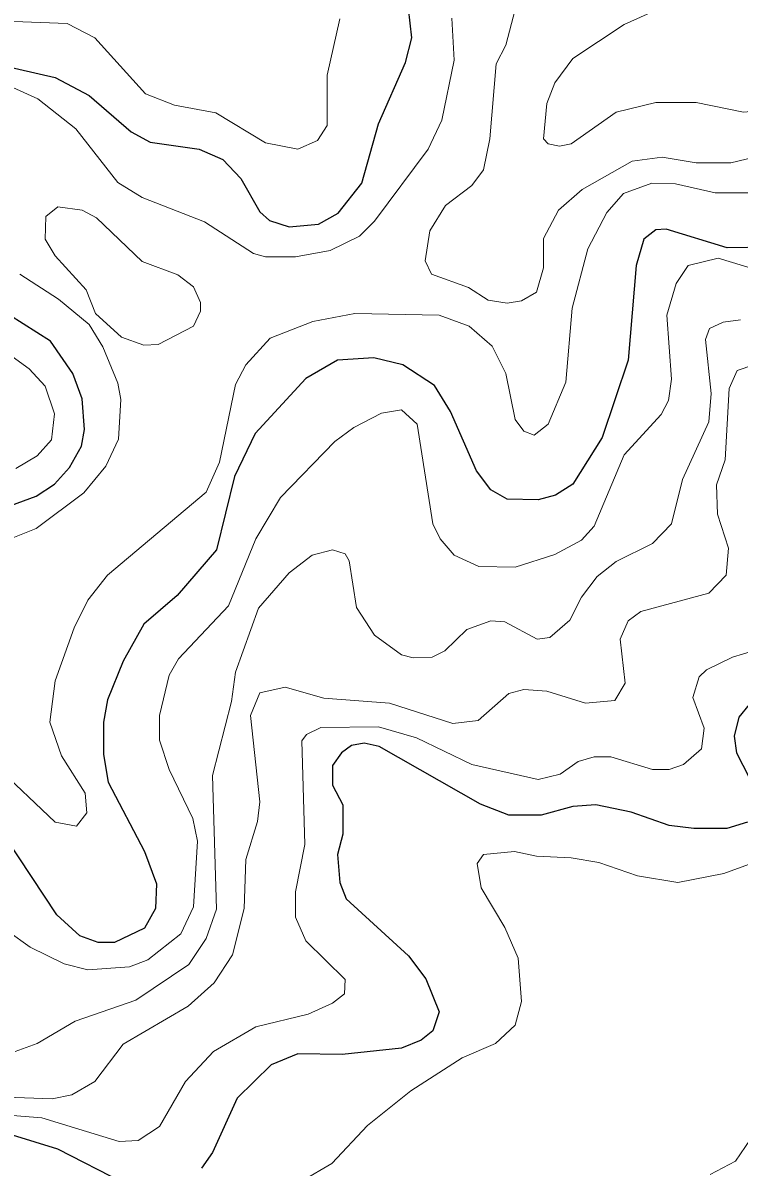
# Model space of a CAD drawing. Extents: x 577 to 602.9, y 7483.8 to 7511.6.
# Drawn here: x 598.664 to 599.385, y 7492.716 to 7493.867 of the extents above; entities that cross this region are included whole.
import ezdxf

# ---------------------------------------------------------------- set-up
doc = ezdxf.new("R2010")
doc.units = 0
doc.header["$LTSCALE"] = 0.032
doc.layers.add('1', color=7, linetype='Continuous', lineweight=25)
doc.layers.add('2', color=7, linetype='Continuous', lineweight=13)

msp = doc.modelspace()

# ---------------------------------------------------------------- linework, layer by layer
at = {"layer": '1'}
for points in [[(598.5821, 7493.8387), (598.6966, 7493.8125), (598.7308, 7493.7942), (598.773, 7493.7576), (598.7921, 7493.7473), (598.8414, 7493.7401), (598.8652, 7493.7298), (598.8835, 7493.7107), (598.9026, 7493.6773), (598.9121, 7493.6686), (598.932, 7493.6622), (598.9614, 7493.6646), (598.9813, 7493.6757), (599.0052, 7493.706), (599.0219, 7493.7656), (599.0489, 7493.8276), (599.0553, 7493.8523), (599.0521, 7493.8817)], [(599.4139, 7493.6415), (599.3727, 7493.6408), (599.3113, 7493.6598), (599.301, 7493.659), (599.289, 7493.6495), (599.2811, 7493.6233), (599.2731, 7493.5278), (599.2469, 7493.4499), (599.2175, 7493.403), (599.2, 7493.3919), (599.1825, 7493.3871), (599.1515, 7493.3879), (599.1348, 7493.3974), (599.1205, 7493.4165), (599.0942, 7493.4761), (599.0783, 7493.5024), (599.0465, 7493.5231), (599.0171, 7493.5302), (598.9805, 7493.5278), (598.9487, 7493.5095), (598.8978, 7493.4539), (598.8771, 7493.4109), (598.8588, 7493.337), (598.8191, 7493.2909), (598.7857, 7493.2622), (598.765, 7493.2249), (598.7491, 7493.1859), (598.7451, 7493.1636), (598.7451, 7493.131), (598.7499, 7493.1032), (598.7865, 7493.0332), (598.7984, 7493.0006), (598.7976, 7492.976), (598.7865, 7492.9561), (598.7563, 7492.9418), (598.7396, 7492.9418), (598.7213, 7492.9482), (598.6982, 7492.9696), (598.6473, 7493.0468)], [(598.6235, 7493.3712), (598.6775, 7493.3911), (598.6958, 7493.403), (598.7109, 7493.4197), (598.7229, 7493.4412), (598.7261, 7493.4579), (598.7237, 7493.4889), (598.7141, 7493.5143), (598.6919, 7493.5469), (598.6505, 7493.5732)], [(599.3948, 7493.1811), (599.3845, 7493.1684), (599.3797, 7493.1493), (599.3821, 7493.1326), (599.4012, 7493.0953)], [(599.3932, 7493.0627), (599.3725, 7493.0563), (599.3391, 7493.0563), (599.3145, 7493.0595), (599.2763, 7493.073), (599.2405, 7493.0802), (599.2175, 7493.0786), (599.1857, 7493.0698), (599.1531, 7493.0698), (599.1244, 7493.0809), (599.0227, 7493.139), (599.0075, 7493.1422), (598.9948, 7493.1398), (598.9845, 7493.1326), (598.9757, 7493.1199), (598.9757, 7493.1), (598.9861, 7493.0802), (598.9861, 7493.0507), (598.9805, 7493.0301), (598.9829, 7493.0022), (598.9893, 7492.9855), (599.0521, 7492.9283), (599.0696, 7492.9052), (599.0831, 7492.8718), (599.0767, 7492.8527), (599.0648, 7492.8432), (599.0449, 7492.8352), (598.9853, 7492.8289), (598.9408, 7492.8297), (598.9137, 7492.8185), (598.8795, 7492.7851), (598.8549, 7492.7303), (598.8437, 7492.7144)], [(598.7658, 7492.6993), (598.699, 7492.7335), (598.6537, 7492.7478)]]:
    msp.add_lwpolyline(points, dxfattribs=at)
at = {"layer": '2'}
for points in [[(599.6222, 7493.8745), (599.5793, 7493.8515), (599.5029, 7493.8364), (599.4759, 7493.8213), (599.456, 7493.8006), (599.4266, 7493.7807), (599.3892, 7493.7775), (599.3415, 7493.7871), (599.301, 7493.7871), (599.2612, 7493.7775), (599.2159, 7493.7457), (599.204, 7493.7433), (599.1928, 7493.7457), (599.1881, 7493.7505), (599.1912, 7493.7863), (599.1992, 7493.8069), (599.2175, 7493.8316), (599.2692, 7493.8658), (599.3153, 7493.8865)], [(599.4171, 7493.7362), (599.3765, 7493.7266), (599.3415, 7493.7266), (599.3073, 7493.7322), (599.2771, 7493.7282), (599.227, 7493.6996), (599.2032, 7493.6789), (599.1881, 7493.6503), (599.1881, 7493.6209), (599.1809, 7493.5962), (599.1658, 7493.5875), (599.1515, 7493.5851), (599.1324, 7493.5883), (599.1125, 7493.601), (599.0751, 7493.6145), (599.0688, 7493.628), (599.0735, 7493.6582), (599.0894, 7493.6837), (599.1157, 7493.7036), (599.1276, 7493.7195), (599.134, 7493.7505), (599.1403, 7493.826), (599.1499, 7493.8451), (599.1594, 7493.8809)], [(598.9829, 7493.8714), (598.9702, 7493.8149), (598.9702, 7493.764), (598.9606, 7493.7489), (598.9408, 7493.7401), (598.9081, 7493.7465), (598.8581, 7493.7767), (598.8167, 7493.7847), (598.7873, 7493.7958), (598.7364, 7493.8523), (598.7086, 7493.8666), (598.61, 7493.8706)], [(599.0958, 7493.8721), (599.0982, 7493.83), (599.0855, 7493.7696), (599.072, 7493.7401), (599.0179, 7493.6678), (599.0028, 7493.6527), (598.9734, 7493.6384), (598.9384, 7493.632), (598.9081, 7493.632), (598.8962, 7493.6352), (598.8469, 7493.667), (598.7841, 7493.6916), (598.7595, 7493.7068), (598.7173, 7493.7608), (598.6791, 7493.791), (598.6473, 7493.8054)], [(598.6362, 7493.1199), (598.6966, 7493.0627), (598.7181, 7493.0587), (598.7284, 7493.0722), (598.7268, 7493.0921), (598.703, 7493.1295), (598.6911, 7493.1636), (598.6966, 7493.205), (598.7157, 7493.2583), (598.7292, 7493.2861), (598.7491, 7493.3115), (598.8485, 7493.395), (598.862, 7493.4253), (598.8779, 7493.5032), (598.8883, 7493.5231), (598.9129, 7493.5501), (598.9559, 7493.5668), (598.998, 7493.5748), (599.0831, 7493.5732), (599.1133, 7493.562), (599.1364, 7493.5421), (599.1499, 7493.5143), (599.1594, 7493.4682), (599.1682, 7493.4563), (599.1785, 7493.4523), (599.1928, 7493.4634), (599.2103, 7493.5056), (599.2167, 7493.5803), (599.2326, 7493.64), (599.2517, 7493.6765), (599.2684, 7493.6956), (599.297, 7493.706), (599.3208, 7493.7052), (599.3606, 7493.6964), (599.4004, 7493.6964)], [(598.8358, 7492.9776), (598.8398, 7493.0436), (598.835, 7493.0666), (598.8111, 7493.1159), (598.8016, 7493.1454), (598.8016, 7493.17), (598.8111, 7493.2106), (598.8207, 7493.2273), (598.8708, 7493.2805), (598.8986, 7493.3481), (598.9233, 7493.3895), (598.9781, 7493.4459), (598.9972, 7493.4602), (599.025, 7493.4746), (599.0449, 7493.4777), (599.0608, 7493.4634), (599.0767, 7493.3632), (599.0839, 7493.3481), (599.0982, 7493.3314), (599.1228, 7493.3203), (599.1594, 7493.3195), (599.1992, 7493.3322), (599.2262, 7493.3465), (599.2389, 7493.3608), (599.2692, 7493.4324), (599.3065, 7493.473), (599.3137, 7493.4873), (599.3169, 7493.5088), (599.3121, 7493.5732), (599.3216, 7493.605), (599.3336, 7493.6233), (599.3638, 7493.6304), (599.4401, 7493.6074)], [(598.6608, 7493.6145), (598.6998, 7493.5891), (598.7308, 7493.5636), (598.7443, 7493.5414), (598.7595, 7493.5048), (598.7626, 7493.4881), (598.7602, 7493.4483), (598.7475, 7493.4213), (598.7253, 7493.3942), (598.6775, 7493.3585), (598.61, 7493.3314)], [(599.3861, 7493.5684), (599.3686, 7493.566), (599.355, 7493.5596), (599.3511, 7493.5485), (599.3566, 7493.4944), (599.3542, 7493.4658), (599.328, 7493.4078), (599.3169, 7493.3632), (599.2978, 7493.3434), (599.2612, 7493.3251), (599.2421, 7493.31), (599.2262, 7493.2893), (599.2143, 7493.2662), (599.1944, 7493.2487), (599.1817, 7493.2471), (599.1491, 7493.2646), (599.1348, 7493.2654), (599.1109, 7493.2567), (599.0887, 7493.2352), (599.0759, 7493.2288), (599.0568, 7493.2281), (599.0449, 7493.2312), (599.0179, 7493.2511), (598.9996, 7493.2789), (598.9924, 7493.3259), (598.9885, 7493.333), (598.9757, 7493.337), (598.9551, 7493.3314), (598.932, 7493.3139), (598.901, 7493.2782), (598.8779, 7493.2137), (598.874, 7493.1843), (598.8549, 7493.1096), (598.8588, 7492.9752), (598.8485, 7492.9458), (598.831, 7492.9195), (598.7777, 7492.8837), (598.7165, 7492.8623), (598.6783, 7492.84), (598.6561, 7492.8321)], [(598.6306, 7493.5477), (598.6704, 7493.5191), (598.6863, 7493.5016), (598.6958, 7493.4738), (598.6927, 7493.4475), (598.6783, 7493.4316), (598.6569, 7493.4189)], [(598.6473, 7492.7859), (598.6935, 7492.7843), (598.7133, 7492.7883), (598.7364, 7492.8018), (598.765, 7492.8392), (598.8302, 7492.8774), (598.8565, 7492.9012), (598.8748, 7492.9291), (598.8867, 7492.976), (598.8883, 7493.0253), (598.9002, 7493.0635), (598.9026, 7493.0833), (598.893, 7493.17), (598.9026, 7493.1931), (598.928, 7493.1986), (598.967, 7493.1875), (599.033, 7493.1827), (599.0966, 7493.1621), (599.1221, 7493.1652), (599.1531, 7493.1923), (599.1682, 7493.1962), (599.1912, 7493.1947), (599.2302, 7493.1827), (599.2596, 7493.1851), (599.27, 7493.2026), (599.2652, 7493.2471), (599.2731, 7493.2654), (599.2859, 7493.275), (599.3542, 7493.2933), (599.3717, 7493.3115), (599.3741, 7493.3386), (599.363, 7493.3728), (599.3622, 7493.4022), (599.3709, 7493.4276), (599.3749, 7493.4992), (599.3829, 7493.5175), (599.4155, 7493.5286)], [(599.4226, 7493.2424), (599.3781, 7493.2288), (599.3519, 7493.2161), (599.3447, 7493.209), (599.3383, 7493.1883), (599.3495, 7493.1573), (599.3471, 7493.1366), (599.3288, 7493.1207), (599.3145, 7493.1159), (599.2978, 7493.1159), (599.2556, 7493.1287), (599.2389, 7493.1287), (599.223, 7493.1239), (599.2048, 7493.1112), (599.1825, 7493.1056), (599.1157, 7493.1207), (599.06, 7493.1477), (599.0219, 7493.1589), (598.9638, 7493.1581), (598.9495, 7493.1509), (598.9447, 7493.1446), (598.9479, 7493.0404), (598.9384, 7492.9927), (598.9384, 7492.9672), (598.9487, 7492.9434), (598.9885, 7492.9044), (598.9877, 7492.8901), (598.9757, 7492.8806), (598.9511, 7492.8694), (598.8986, 7492.8567), (598.8557, 7492.8321), (598.8278, 7492.8018), (598.8016, 7492.7565), (598.7801, 7492.7422), (598.761, 7492.7414), (598.6831, 7492.7653), (598.6028, 7492.7716)], [(599.4274, 7493.0324), (599.3694, 7493.011), (599.3232, 7493.0022), (599.2827, 7493.0086), (599.2437, 7493.0221), (599.2159, 7493.0269), (599.1809, 7493.0285), (599.1586, 7493.0332), (599.1276, 7493.0301), (599.1213, 7493.0213), (599.1252, 7492.9967), (599.1491, 7492.9569), (599.1626, 7492.9259), (599.1658, 7492.8822), (599.1594, 7492.8583), (599.1395, 7492.84), (599.1061, 7492.8257), (599.0545, 7492.7923), (599.0107, 7492.7573), (598.9749, 7492.7191), (598.9153, 7492.6842)], [(598.6489, 7492.9529), (598.6712, 7492.937), (598.7054, 7492.9203), (598.7292, 7492.914), (598.7714, 7492.9171), (598.7897, 7492.9243), (598.8231, 7492.9505), (598.8358, 7492.9776)], [(599.3558, 7492.708), (599.3813, 7492.7215), (599.4012, 7492.7509), (599.4027, 7492.7851), (599.4139, 7492.8376), (599.4234, 7492.8567), (599.4417, 7492.8798), (599.4664, 7492.8957), (599.534, 7492.9156), (599.631, 7492.9156), (599.6819, 7492.902), (599.7049, 7492.8837), (599.7304, 7492.836), (599.7487, 7492.8177), (599.7653, 7492.8082), (599.7868, 7492.8106), (599.8123, 7492.8225), (599.8465, 7492.8321), (599.9053, 7492.836), (599.9109, 7492.8408)]]:
    msp.add_lwpolyline(points, dxfattribs=at)
msp.add_lwpolyline([(598.6871, 7493.6726), (598.699, 7493.6821), (598.7237, 7493.6789), (598.738, 7493.671), (598.7841, 7493.6272), (598.8199, 7493.6137), (598.8358, 7493.6018), (598.8429, 7493.5859), (598.8429, 7493.5771), (598.8358, 7493.562), (598.8, 7493.5437), (598.7857, 7493.5429), (598.7634, 7493.5509), (598.7372, 7493.5748), (598.7276, 7493.5986), (598.6966, 7493.6328), (598.6863, 7493.6495)], close=True, dxfattribs=at)

doc.saveas('drawing.dxf')
